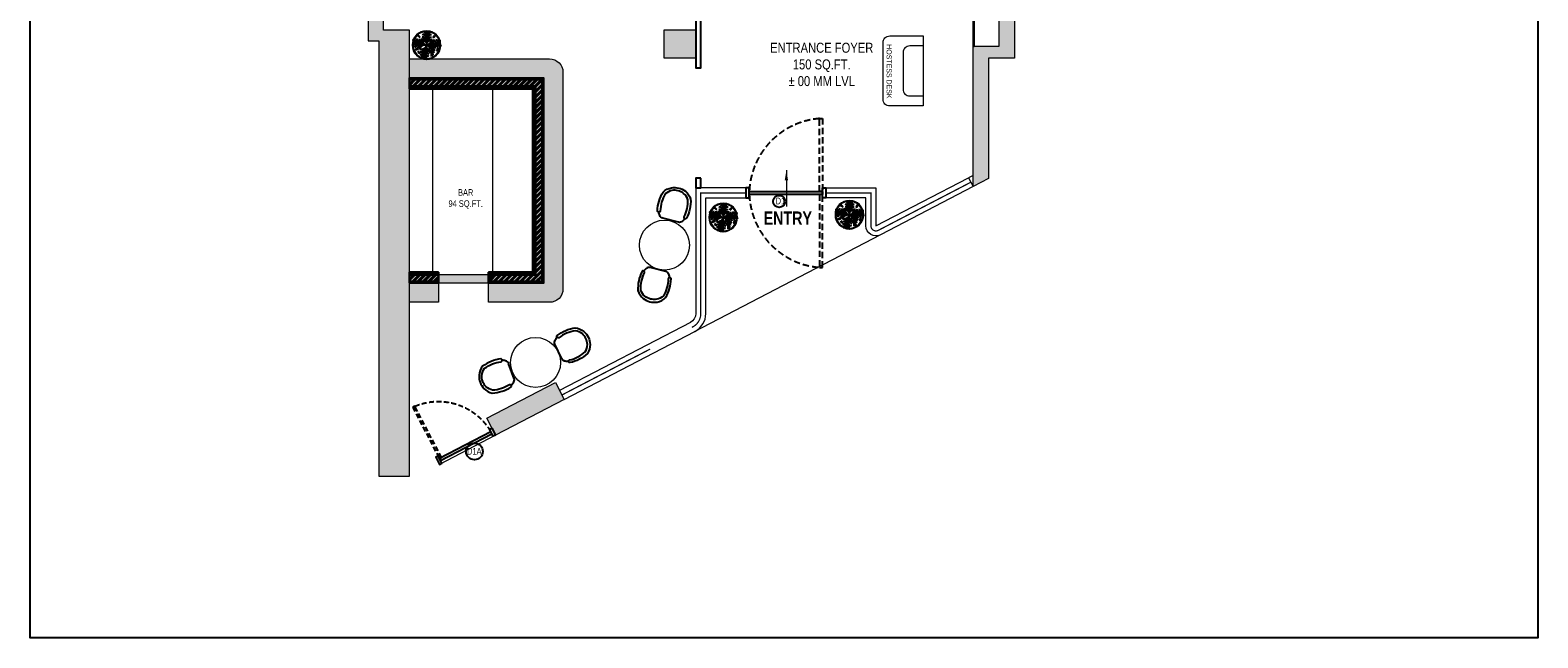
# Model space of a CAD drawing. Extents: x 3940905 to 4145695, y 925352 to 1109797.
# Tile 887 of 1056: x 4083333 to 4105919, y 1015833 to 1024945. Entities that reach past the tile are written whole.
import ezdxf

# ---------------------------------------------------------------- set-up
doc = ezdxf.new("R2010")
doc.units = 0
doc.header["$LTSCALE"] = 750
doc.header["$MEASUREMENT"] = 0
doc.linetypes.add('DASHED2', pattern=[0.375, 0.25, -0.125])
doc.layers.get('0').update_dxf_attribs({"linetype": 'CONTINUOUS', "lineweight": 0})
for name, color, linetype, lineweight in [('A_ FURN', 15, 'CONTINUOUS', 15), ('CIVIL WALLS', 7, 'CONTINUOUS', 30), ('COLUMN', 1, 'CONTINUOUS', 9), ('FACADE', 34, 'CONTINUOUS', 0), ('FURN', 15, 'CONTINUOUS', 5), ('HATCH', 7, 'CONTINUOUS', 0), ('plant', 72, 'CONTINUOUS', 25), ('PLANTERS', 92, 'CONTINUOUS', 9), ('PLANTS', 72, 'CONTINUOUS', 0), ('wall', 7, 'CONTINUOUS', 25)]:
    doc.layers.add(name, color=color, linetype=linetype, lineweight=lineweight)
for name, color, linetype in [('AR-FURNITURE', 34, 'CONTINUOUS'), ('DOOR', 44, 'CONTINUOUS'), ('GLASS', 5, 'CONTINUOUS'), ('S-Hatch_8', 7, 'CONTINUOUS'), ('TEXT', 7, 'CONTINUOUS')]:
    doc.layers.add(name, color=color, linetype=linetype)
doc.styles.add('ARA  TITLE BLOCK', font='times.ttf')
doc.styles.add('ARA-30', font='arial.ttf', dxfattribs={"width": 0.8, "height": 150})
doc.styles.add('ARA-75', font='arial.ttf', dxfattribs={"width": 0.8, "height": 150})
doc.dimstyles.new('ARA-75', dxfattribs={"dimtxt": 150, "dimasz": 56.25, "dimexe": 0, "dimexo": 75, "dimgap": 7.5, "dimtad": 0, "dimdec": 0, "dimrnd": 5, "dimdsep": 46, "dimtxsty": 'ARA-75', "dimcen": 56.25, "dimdle": 56.25, "dimclrd": 256, "dimclre": 256, "dimclrt": 256, "dimazin": 3, "dimtfac": 1, "dimtdec": 0, "dimtix": 1, "dimtmove": 1, "dimatfit": 3, "dimfxl": 1, "dimtolj": 1, "dimlwd": 0, "dimlwe": 0, "dimarcsym": 0})

# ---------------------------------------------------------------- blocks, each defined once
blk = doc.blocks.new('gbdhsr')
at = {"layer": 'A_ FURN', "lineweight": 25}
blk.add_line((7562641, -860385), (7562884, -860385), dxfattribs=at)
blk.add_lwpolyline([(7562967, -860309, 0.417442), (7562987, -860297, 0.132147), (7562976, -860004, 0.146235), (7562870, -859909, 0.210467), (7562655, -859909, 0.146235), (7562549, -860004, 0.132147), (7562538, -860297, 0.430318), (7562558, -860309), (7562566, -860307, 0.405791), (7562578, -860287, -0.129483), (7562588, -860022, -0.13964), (7562672, -859947, -0.20833), (7562853, -859947, -0.13964), (7562937, -860022, -0.129483), (7562947, -860287, 0.405606), (7562959, -860307)], format="xyb", close=True, dxfattribs=at)
at = {"layer": 'A_ FURN', "elevation": 0}
blk.add_lwpolyline([(7562641, -860385, -0.242064), (7562588, -860354, -0.020734), (7562559, -860309), (7562566, -860307, 0.405791), (7562578, -860287, -0.129483), (7562588, -860022, -0.13964), (7562672, -859947, -0.20833), (7562853, -859947, -0.13964), (7562937, -860022, -0.129483), (7562947, -860287, 0.405164), (7562959, -860307), (7562966, -860309, -0.0202), (7562936, -860354, -0.238331), (7562884, -860385)], format="xyb", close=True, dxfattribs=at)
at = {"layer": 'A_ FURN', "lineweight": 25}
for centre, radius, start, end in [((7563119, -859981), 649, 210.3761, 215.1274), ((7562385, -859968), 673, 324.9923, 329.6212), ((7562645, -860318), 67.1, 212.2664, 266.6964), ((7562880, -860318), 67.5, 273.422, 327.0432)]:
    blk.add_arc(centre, radius, start, end, dxfattribs=at)
blk = doc.blocks.new('6')
at = {"color": 64, "true_color": 0x6f9400}
for p in [(6566, 609), (6541.4, 588.3), (6590.6, 588.3), (6570.3, 559.4)]:
    blk.add_line(p, (6566, 584), dxfattribs=at)
for centre, radius, start, end in [((6561.4, 602.6), 5.77, 36.29, 99.6243), ((6556.7, 595.9), 13, 44.0763, 73.3794), ((6561.4, 599.9), 5.77, 36.29, 99.6243), ((6556.7, 593.1), 13, 44.0763, 73.3794), ((6570.7, 602.6), 5.77, 80.3757, 143.71), ((6575.3, 595.9), 13, 106.6206, 135.9237), ((6570.7, 599.9), 5.77, 80.3757, 143.71), ((6575.3, 593.1), 13, 106.6206, 135.9237), ((6546.9, 582.6), 5.77, 116.29, 179.6243), ((6552.7, 576.8), 13, 124.0763, 153.3794), ((6548.5, 591.8), 5.77, 160.3757, 223.71), ((6556, 595.2), 13, 186.6206, 215.9237), ((6549.6, 582.2), 5.77, 116.29, 179.6243), ((6555.4, 576.4), 13, 124.0763, 153.3794), ((6551.2, 591.3), 5.77, 160.3757, 223.71), ((6558.6, 594.8), 13, 186.6206, 215.9237), ((6548.9, 576.9), 2.88, 139.742, 258.7475), ((6554.2, 578.7), 7.99, 105.2489, 175.3937), ((6558.3, 573.7), 13.4, 111.3712, 155.0366), ((6552.8, 579.2), 6.25, 184.618, 228.2106), ((6556.7, 593), 7.99, 164.6063, 234.7511), ((6562.3, 596.3), 13.4, 184.9634, 228.6288), ((6558.6, 577.9), 7.99, 105.2489, 175.3937), ((6562.8, 572.9), 13.4, 111.3712, 155.0366), ((6554.9, 576), 2.88, 139.742, 258.7475), ((6555.5, 599.8), 2.88, 139.742, 258.7475), ((6577.6, 559.6), 27, 115.4772, 156.6585), ((6561.1, 592.2), 7.99, 164.6063, 234.7511), ((6559.4, 602), 6.25, 184.618, 228.2106), ((6566.8, 595.5), 13.4, 184.9634, 228.6288), ((6558.7, 580.7), 4.35, 144.9865, 244.4034), ((6562.4, 576.8), 7.79, 83.4259, 183.6346), ((6565.9, 572.9), 11.8, 101.6665, 163.1878), ((6567.5, 584.8), 12.5, 187.5759, 215.8942), ((6558.3, 586.3), 7.79, 3.4259, 103.6346), ((6555.1, 582.2), 11.8, 21.6665, 83.1878), ((6565, 592), 7.79, 156.3654, 256.5741), ((6569.7, 594.5), 11.8, 176.8122, 238.3335), ((6554.6, 589.8), 13.4, 31.3712, 75.0366), ((6558.8, 594.7), 7.99, 25.2489, 95.3937), ((6558.8, 590.2), 7.99, 25.2489, 95.3937), ((6554.6, 585.2), 13.4, 31.3712, 75.0366), ((6554.9, 583.8), 11.8, 286.8122, 348.3335), ((6558.8, 580.3), 7.79, 266.3654, 6.5741), ((6561.2, 583), 2.81, 114.2257, 255.1279), ((6563.4, 583.7), 3.9, 150.4398, 228.6694), ((6566.6, 578.4), 6.48, 161.4477, 239.3672), ((6581.9, 582.7), 21.1, 185.4007, 208.139), ((6573.7, 586.3), 7.79, 76.3654, 176.5741), ((6573.2, 594.7), 7.99, 84.6063, 154.7511), ((6577.4, 589.8), 13.4, 104.9634, 148.6288), ((6577.4, 585.2), 13.4, 104.9634, 148.6288), ((6573.2, 590.2), 7.99, 84.6063, 154.7511), ((6577, 582.2), 11.8, 96.8122, 158.3335), ((6574, 583), 7.79, 193.4259, 293.6346), ((6576.5, 587.7), 11.8, 211.6665, 273.1878), ((6562.3, 594.5), 11.8, 301.6665, 3.1878), ((6566.1, 572.9), 11.8, 16.8122, 78.3335), ((6567, 592), 7.79, 283.4259, 23.6346), ((6569.6, 576.8), 7.79, 356.3654, 96.5741), ((6565.2, 595.5), 13.4, 311.3712, 355.0366), ((6569.2, 572.9), 13.4, 24.9634, 68.6288), ((6570.9, 592.2), 7.99, 305.2489, 15.3937), ((6573.4, 577.9), 7.99, 4.6063, 74.7511), ((6582.6, 594.8), 5.77, 80.3757, 143.71), ((6587.2, 588), 13, 106.6206, 135.9237), ((6569.7, 596.3), 13.4, 311.3712, 355.0366), ((6573.7, 573.7), 13.4, 24.9634, 68.6288), ((6575.4, 593), 7.99, 305.2489, 15.3937), ((6577.9, 578.7), 7.99, 4.6063, 74.7511), ((6587.7, 588.3), 13, 234.0763, 263.3794), ((6573.4, 594.8), 13, 324.0763, 353.3794), ((6576.6, 576.4), 13, 26.6206, 55.9237), ((6580.8, 591.3), 5.77, 316.29, 19.6243), ((6582.4, 582.2), 5.77, 0.3757, 63.71), ((6576, 595.2), 13, 324.0763, 353.3794), ((6583.5, 591.8), 5.77, 316.29, 19.6243), ((6558.8, 578.2), 6.25, 184.618, 228.2106), ((6557, 572.3), 2.85, 167.0577, 302.8533), ((6557, 568.2), 2.85, 167.0577, 302.8533), ((6558.6, 573.9), 4, 185.1845, 268.654), ((6558.6, 569.9), 4, 185.1845, 268.654), ((6560.3, 575), 3.83, 138.8744, 278.9763), ((6563.6, 576.8), 6.25, 173.7536, 244.097), ((6555, 580.8), 13.4, 294.9634, 338.6288), ((6560, 576.6), 7.99, 274.6063, 344.7511), ((6555.7, 576.3), 13.4, 294.9634, 338.6288), ((6560.8, 572.1), 7.99, 274.6063, 344.7511), ((6558.4, 573.4), 13, 296.6206, 325.9237), ((6564.2, 567.5), 5.77, 270.3757, 333.71), ((6558.9, 570.7), 13, 296.6206, 325.9237), ((6564.7, 564.9), 5.77, 270.3757, 333.71), ((6577.5, 584.8), 13.4, 221.3712, 265.0366), ((6574.2, 579.1), 7.99, 215.2489, 285.3937), ((6578.3, 580.3), 13.4, 221.3712, 265.0366), ((6575, 574.6), 7.99, 215.2489, 285.3937), ((6576.8, 576.6), 13, 234.0763, 263.3794), ((6573.3, 569.2), 5.77, 226.29, 289.6243), ((6577.3, 573.9), 13, 234.0763, 263.3794), ((6573.8, 566.5), 5.77, 226.29, 289.6243), ((6581.2, 570.4), 2.88, 101.2525, 220.258), ((6585.1, 568.1), 6.25, 131.7894, 175.382), ((6584.3, 580.8), 5.77, 226.29, 289.6243)]:
    blk.add_arc(centre, radius, start, end, dxfattribs=at)
blk = doc.blocks.new('vvbg')
at = {"layer": 'PLANTERS', "color": 34}
for radius in [215, 202]:
    blk.add_circle((2, 11), radius, dxfattribs=at)
at = {"layer": 'plant', "xscale": 8.600299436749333, "yscale": 8.600299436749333, "zscale": 8.600299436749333, "rotation": 2.14003837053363}
blk.add_blockref('6', (-56240, -7117), dxfattribs=at)
blk = doc.blocks.new('COLUMN')
at = {"layer": 'COLUMN'}
h = blk.add_hatch(color=1, dxfattribs=at)
h.dxf.hatch_style = 1
h.paths.add_polyline_path([(2683499, 965771), (2684448, 965771), (2684448, 965331), (2683499, 965331)])
h.paths.add_polyline_path([(2684238, 970191), (2683499, 970191), (2683499, 969191), (2684238, 969191)])
h.paths.add_polyline_path([(2687443, 969266), (2687038, 969266), (2687038, 970031), (2687443, 970031)])
h.paths.add_polyline_path([(2687108, 972041), (2687644, 972041), (2687644, 971756), (2687108, 971756)])
h.paths.add_polyline_path([(2683499, 973491), (2684408, 973491), (2684408, 973041), (2683499, 973041)])
h.paths.add_polyline_path([(2683649, 975761), (2683978, 975761), (2683978, 975211), (2683649, 975211)])
h.paths.add_polyline_path([(2686978, 975811), (2687728, 975811), (2687728, 975476), (2686978, 975476)])
h.paths.add_polyline_path([(2689869, 975851), (2689028, 975851), (2689028, 975556), (2689869, 975556)])
h.paths.add_polyline_path([(2686978, 973346), (2687644, 973346), (2687644, 973116), (2686978, 973116)])
h.paths.add_polyline_path([(2683824, 977646), (2684029, 977646), (2684029, 977211), (2683824, 977211)])
h.paths.add_polyline_path([(2683824, 979911), (2684104, 979911), (2684104, 980241), (2683824, 980241)])
h.paths.add_polyline_path([(2687804, 979891), (2688004, 979891), (2688004, 980241), (2687804, 980241)])
h.paths.add_polyline_path([(2691584, 979836), (2692014, 979836), (2692014, 980241), (2691584, 980241)])
h.paths.add_polyline_path([(2691696, 977346), (2692014, 977346), (2692014, 976786), (2691696, 976786)])
h.paths.add_polyline_path([(2687443, 965841), (2686813, 965841), (2686813, 965401), (2687443, 965401)])
h.paths.add_polyline_path([(2687468, 963421), (2686703, 963421), (2686703, 962976), (2687468, 962976)])
h.paths.add_polyline_path([(2684168, 963191), (2683399, 963191), (2683399, 962446), (2684168, 962446)])
h.paths.add_polyline_path([(2684448, 958916), (2683399, 958916), (2683399, 959356), (2684448, 959356)])
h.paths.add_polyline_path([(2684448, 957356), (2683414, 957356), (2683414, 956916), (2684448, 956916)])
h.paths.add_polyline_path([(2687458, 957436), (2686708, 957436), (2686708, 956996), (2687458, 956996)])
h.paths.add_polyline_path([(2687453, 959516), (2686693, 959516), (2686693, 959086), (2687453, 959086)])
h.paths.add_polyline_path([(2683414, 953326), (2684313, 953326), (2684313, 953776), (2683414, 953776)])
h.paths.add_polyline_path([(2683294, 952396), (2683768, 952396), (2683768, 951976), (2683294, 951976)])
h.paths.add_polyline_path([(2682464, 977841), (2681834, 977841), (2681834, 977051), (2682464, 977051)])
at = {"color": 2}
blk.add_lwpolyline([(2683294, 952396), (2683768, 952396), (2683768, 951976), (2683294, 951976)], close=True, dxfattribs=at)
at = {"layer": 'COLUMN', "color": 1}
blk.add_lwpolyline([(2683294, 952396), (2683768, 952396), (2683768, 951976), (2683294, 951976)], close=True, dxfattribs=at)
blk = doc.blocks.new('door')
at = {"layer": 'DOOR', "color": 8, "linetype": 'DASHED2', "ltscale": 0.5}
blk.add_lwpolyline([(3969778, 1012263), (3969778, 1011167), (3969734, 1011167), (3969734, 1012263)], close=True, dxfattribs=at)
at = {"layer": 'DOOR'}
for points in [[(3968680, 1011220), (3968630, 1011220), (3968630, 1011070), (3968680, 1011070)], [(3968682, 1011167), (3969778, 1011167), (3969778, 1011123), (3968682, 1011123)], [(3969780, 1011220), (3969830, 1011220), (3969830, 1011070), (3969780, 1011070)]]:
    blk.add_lwpolyline(points, close=True, dxfattribs=at)
at = {"layer": 'DOOR', "color": 8, "linetype": 'DASHED2', "ltscale": 0.5}
blk.add_arc((3969824, 1011121), 1143, 94.5042, 177.6908, dxfattribs=at)
blk = doc.blocks.new('FFW')
at = {"layer": 'DOOR', "color": 8, "linetype": 'DASHED2', "ltscale": 0.5}
for points in [[(3982126, 1018852), (3982126, 1017756), (3982082, 1017756), (3982082, 1018852)], [(3982126, 1016616), (3982126, 1017712), (3982082, 1017712), (3982082, 1016616)]]:
    blk.add_lwpolyline(points, close=True, dxfattribs=at)
at = {"layer": 'DOOR'}
for points in [[(3981028, 1017809), (3980978, 1017809), (3980978, 1017659), (3981028, 1017659)], [(3981030, 1017756), (3982126, 1017756), (3982126, 1017712), (3981030, 1017712)], [(3982128, 1017809), (3982178, 1017809), (3982178, 1017659), (3982128, 1017659)]]:
    blk.add_lwpolyline(points, close=True, dxfattribs=at)
at = {"layer": 'DOOR', "color": 8, "linetype": 'DASHED2', "ltscale": 0.5}
for centre, start, end in [((3982172, 1017710), 94.5042, 177.6908), ((3982172, 1017758), 182.3092, 265.4958)]:
    blk.add_arc(centre, 1143, start, end, dxfattribs=at)

msp = doc.modelspace()

# ---------------------------------------------------------------- hatches: boundary and pattern name
at = {"layer": 'CIVIL WALLS', "true_color": 0x136734}
h = msp.add_hatch(dxfattribs=at)
h.set_pattern_fill('AR-CONC', color=116, scale=3)
h.set_pattern_definition([(50, (113076.044, 4338.479), (21.51780548, -1.88256405), [2.25, -24.75]), (355, (113076.044, 4338.479), (-4.16254001, 22.56576401), [1.8, -19.8]), (100.45144446, (113077.837, 4338.322), (17.3552654, 20.68319973), [1.91220576, -21.03426336]), (46.1842, (113076.044, 4344.479), (32.01723992, -4.96557842), [3.375, -37.125]), (96.6356355, (113078.712, 4344.065), (28.03985837, 29.22355802), [2.86831026, -31.5514128]), (351.184164, (113076.044, 4344.48), (28.03985835, 29.223558), [2.7, -29.70000003]), (21, (113079.044, 4342.979), (17.90721156, -12.07856672), [2.25, -24.75]), (326, (113079.044, 4342.979), (7.29945996, 21.75450135), [1.8, -19.8]), (71.45144474, (113080.536, 4341.972), (25.2066713, 9.67593458), [1.9122057, -21.03426336]), (37.5, (113076.044, 4338.4785), (0.36479566, 9.986815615), [0, -19.56, 0, -20.1, 0, -19.875]), (7.5, (113076.044, 4338.479), (7.892086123, 11.832351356), [0, -11.46, 0, -19.11, 0, -7.575]), (327.5, (113069.354, 4338.4785), (16.014673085, -0.676646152), [0, -7.5, 0, -23.4, 0, -31.05]), (317.5, (113066.354, 4338.479), (17.49558508, 3.00314947), [0, -9.75, 0, -15.54, 0, -22.05])])
h.paths.add_polyline_path([(4089014.5, 1024103.2), (4089014.5, 1024203.2), (4091002, 1024203.2), (4091002, 1021176.3), (4090237, 1021176.3), (4090237, 1021276.3), (4090902, 1021276.3), (4090902, 1024103.2)], flags=17)
h.paths.add_polyline_path([(4089014.5, 1024090.7), (4089014.5, 1024215.7), (4091014.5, 1024215.7), (4091014.5, 1021163.8), (4090224.5, 1021163.8), (4090224.5, 1021288.8), (4090889.5, 1021288.8), (4090889.5, 1024090.7)])
h = msp.add_hatch(dxfattribs=at)
h.set_pattern_fill('AR-CONC', color=116, scale=3)
h.set_pattern_definition([(50, (113076.044, 4838.479), (21.51780548, -1.88256405), [2.25, -24.75]), (355, (113076.044, 4838.479), (-4.16254001, 22.56576401), [1.8, -19.8]), (100.45144446, (113077.837, 4838.322), (17.3552654, 20.68319973), [1.91220576, -21.03426336]), (46.1842, (113076.044, 4844.479), (32.01723992, -4.96557842), [3.375, -37.125]), (96.6356355, (113078.712, 4844.065), (28.03985837, 29.22355802), [2.86831026, -31.5514128]), (351.184164, (113076.044, 4844.48), (28.03985835, 29.223558), [2.7, -29.70000003]), (21, (113079.044, 4842.979), (17.90721156, -12.07856672), [2.25, -24.75]), (326, (113079.044, 4842.979), (7.29945996, 21.75450135), [1.8, -19.8]), (71.45144474, (113080.536, 4841.972), (25.2066713, 9.67593458), [1.9122057, -21.03426336]), (37.5, (113076.044, 4838.4785), (0.36479566, 9.986815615), [0, -19.56, 0, -20.1, 0, -19.875]), (7.5, (113076.044, 4838.479), (7.892086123, 11.832351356), [0, -11.46, 0, -19.11, 0, -7.575]), (327.5, (113069.354, 4838.4785), (16.014673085, -0.676646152), [0, -7.5, 0, -23.4, 0, -31.05]), (317.5, (113066.354, 4838.479), (17.49558508, 3.00314947), [0, -9.75, 0, -15.54, 0, -22.05])])
h.paths.add_polyline_path([(4089014.5, 1021176.3), (4089449.5, 1021176.3), (4089449.5, 1021276.3), (4089014.5, 1021276.3)], flags=17)
h.paths.add_polyline_path([(4089014.5, 1021163.8), (4089449.5, 1021163.8), (4089449.5, 1021288.8), (4089014.5, 1021288.8)])
at = {"layer": 'FURN', "transparency": 33554495}
h = msp.add_hatch(color=32, dxfattribs=at)
h.dxf.hatch_style = 1
h.paths.add_polyline_path([(4089449.5, 1020863.8), (4089014.5, 1020863.8), (4089014.5, 1021313.8), (4089449.5, 1021313.8)], flags=17)
h.paths.add_polyline_path([(4089449.5, 1021153.8), (4090199.5, 1021153.8), (4090199.5, 1021276.3), (4089449.5, 1021276.3)], flags=17)
edge = h.paths.add_edge_path()
edge.add_line((4089014.5, 1024065.7), (4089014.5, 1024515.7))
edge.add_line((4089014.5, 1024515.7), (4091114.5, 1024515.7))
edge.add_arc((4091114.5, 1024315.7), 200, 360, 90, ccw=False)
edge.add_line((4091314.5, 1024315.7), (4091314.5, 1021063.8))
edge.add_arc((4091114.5, 1021063.8), 200, 270, 360, ccw=False)
edge.add_line((4091114.5, 1020863.8), (4090199.5, 1020863.8))
edge.add_line((4090199.5, 1020863.8), (4090199.5, 1021313.8))
edge.add_line((4090199.5, 1021313.8), (4090864.5, 1021313.8))
edge.add_line((4090864.5, 1021313.8), (4090864.5, 1024065.7))
edge.add_line((4090864.5, 1024065.7), (4089014.5, 1024065.7))
at = {"layer": 'HATCH'}
h = msp.add_hatch(color=8, dxfattribs=at)
h.dxf.hatch_style = 1
h.paths.add_polyline_path([(4101119.5, 1052791.6), (4088524.5, 1052791.6), (4088524.5, 1038746.6), (4088394.5, 1038746.6), (4088394.5, 1024783.6), (4088557.5, 1024783.6), (4088557.5, 1018259.6), (4089014.5, 1018259.6), (4089014.5, 1022833.6), (4089014.5, 1024946.6), (4088624.5, 1024946.6), (4088624.5, 1038516.6), (4088749.5, 1038516.6), (4088749.5, 1052561.6), (4101119.5, 1052561.6)])
h = msp.add_hatch(color=8, dxfattribs=at)
h.dxf.hatch_style = 1
h.paths.add_polyline_path([(4097459.5, 1022598.6), (4097459.5, 1024526.6), (4097459.5, 1024706.6), (4097848.5, 1024706.6), (4097848.5, 1026846.6), (4097908.5, 1026846.6), (4097908.5, 1041911.6), (4096978.5, 1041911.6), (4096978.5, 1042141.6), (4098078.5, 1042141.6), (4098078.5, 1024526.6), (4097689.5, 1024526.6), (4097689.5, 1022718.4)])
h = msp.add_hatch(color=8, dxfattribs=at)
h.dxf.hatch_style = 1
h.paths.add_polyline_path([(4091202, 1019663.5), (4091334.4, 1019409.1), (4090305.6, 1018873.3), (4090173.1, 1019127.7)])
at = {"layer": 'S-Hatch_8'}
h = msp.add_hatch(dxfattribs=at)
h.set_pattern_fill('ANSI31', color=6, scale=100)
h.set_pattern_definition([(45, (113076.044, 4338.479), (-8.838834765, 8.838834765), [])])
h.paths.add_polyline_path([(4089014.5, 1024090.7), (4089014.5, 1024215.7), (4091024.5, 1024215.7), (4091024.5, 1021163.8), (4090224.5, 1021163.8), (4090224.5, 1021288.8), (4090889.5, 1021288.8), (4090889.5, 1024090.7)])
h.paths.add_polyline_path([(4089014.5, 1024065.7), (4089014.5, 1024225.7), (4091014.5, 1024225.7), (4091014.5, 1021153.8), (4090199.5, 1021153.8), (4090199.5, 1021313.8), (4090864.5, 1021313.8), (4090864.5, 1024065.7)])
at = {"layer": 'S-Hatch_8', "true_color": 0xed1f24}
h = msp.add_hatch(dxfattribs=at)
h.set_pattern_fill('ANSI32', color=240, scale=150)
h.set_pattern_definition([(45, (113076.044, 4338.48), (-39.77475644, 39.77475644), []), (45, (113102.56, 4338.48), (-39.77475644, 39.77475644), [])])
h.paths.add_polyline_path([(4089014.5, 1024103.2), (4089014.5, 1024203.2), (4091002, 1024203.2), (4091002, 1021176.3), (4090237, 1021176.3), (4090237, 1021276.3), (4090902, 1021276.3), (4090902, 1024103.2)])
at = {"layer": 'S-Hatch_8'}
h = msp.add_hatch(dxfattribs=at)
h.set_pattern_fill('ANSI31', color=6, scale=100)
h.set_pattern_definition([(45, (113076.044, 4769.379), (-8.838834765, 8.838834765), [])])
h.paths.add_polyline_path([(4089014.5, 1021163.8), (4089449.5, 1021163.8), (4089449.5, 1021288.8), (4089014.5, 1021288.8)], flags=17)
h.paths.add_polyline_path([(4089014.5, 1021153.8), (4089449.5, 1021153.8), (4089449.5, 1021313.8), (4089014.5, 1021313.8)])
at = {"layer": 'S-Hatch_8', "true_color": 0xed1f24}
h = msp.add_hatch(dxfattribs=at)
h.set_pattern_fill('ANSI32', color=240, scale=150)
h.set_pattern_definition([(45, (113076.044, 4838.48), (-39.77475644, 39.77475644), []), (45, (113102.56, 4838.48), (-39.77475644, 39.77475644), [])])
h.paths.add_polyline_path([(4089014.5, 1021176.3), (4089449.5, 1021176.3), (4089449.5, 1021276.3), (4089014.5, 1021276.3)])

# ---------------------------------------------------------------- linework, layer by layer
for points in [[(4097459.5, 1022767.8), (4097390.3, 1022731.7), (4097459.5, 1022598.6)], [(4091202, 1019663.5), (4091334.4, 1019409.1), (4090305.6, 1018873.3), (4090173.1, 1019127.7)]]:
    msp.add_lwpolyline(points, close=True)
at = {"layer": 'AR-FURNITURE'}
msp.add_lwpolyline([(4083332.9, 1054804.7), (4105919.4, 1054804.7), (4105919.4, 1015833), (4083332.9, 1015833)], close=True, dxfattribs=at)
at = {"layer": 'CIVIL WALLS', "color": 6}
for points in [[(4089014.5, 1024065.7), (4089014.5, 1024225.7), (4091024.5, 1024225.7), (4091024.5, 1021153.8), (4090199.5, 1021153.8), (4090199.5, 1021313.8), (4090864.5, 1021313.8), (4090864.5, 1024065.7)], [(4089014.5, 1021153.8), (4089449.5, 1021153.8), (4089449.5, 1021313.8), (4089014.5, 1021313.8)]]:
    msp.add_lwpolyline(points, close=True, dxfattribs=at)
at = {"layer": 'CIVIL WALLS', "color": 116, "true_color": 0x136734}
for points in [[(4089014.5, 1024090.7), (4089014.5, 1024215.7), (4091014.5, 1024215.7), (4091014.5, 1021163.8), (4090224.5, 1021163.8), (4090224.5, 1021288.8), (4090889.5, 1021288.8), (4090889.5, 1024090.7)], [(4089014.5, 1021163.8), (4089449.5, 1021163.8), (4089449.5, 1021288.8), (4089014.5, 1021288.8)]]:
    msp.add_lwpolyline(points, close=True, dxfattribs=at)
at = {"layer": 'CIVIL WALLS', "ltscale": 0.5}
for points in [[(4089014.5, 1024103.2), (4089014.5, 1024203.2), (4091002, 1024203.2), (4091002, 1021176.3), (4090237, 1021176.3), (4090237, 1021276.3), (4090902, 1021276.3), (4090902, 1024103.2), (4089014.5, 1024103.2)], [(4089014.5, 1021176.3), (4089449.5, 1021176.3), (4089449.5, 1021276.3), (4089014.5, 1021276.3)]]:
    msp.add_lwpolyline(points, close=True, dxfattribs=at)
at = {"layer": 'DOOR'}
for centre, radius in [((4094553.3, 1022376.1, 0), 89.3), ((4089988.6, 1018628.5, 0), 125.2)]:
    msp.add_circle(centre, radius, dxfattribs=at)
at = {"layer": 'FACADE', "color": 8, "lineweight": 0, "ltscale": 2}
for p, q in [((4096073, 1021876.6), (4093280.8, 1020422.6)), ((4090305.6, 1018873.3), (4089463, 1018434.6))]:
    msp.add_line(p, q, dxfattribs=at)
at = {"layer": 'FACADE', "color": 18, "true_color": 0x000000}
for points in [[(4097459.5, 1022598.6), (4096073, 1021876.6, -0.5629393), (4095853.7, 1022009.7), (4095853.7, 1022429), (4095254, 1022429), (4095254, 1022579), (4096003.7, 1022579), (4096003.7, 1022009.7), (4097390.3, 1022731.7)], [(4091334.4, 1019409.1), (4093292.8, 1020428.9, 0.2796403), (4093454.3, 1020695), (4093454.3, 1022429), (4094054, 1022429), (4094054, 1022579), (4093304.3, 1022579), (4093304.3, 1020695, -0.2796403), (4093223.5, 1020561.9), (4091265.2, 1019542.1)]]:
    msp.add_lwpolyline(points, format="xyb", close=True, dxfattribs=at)
at = {"layer": 'FURN', "lineweight": 0}
msp.add_line((4089429.5, 1021313.8), (4089014.5, 1021313.8), dxfattribs=at)
at = {"layer": 'FURN', "lineweight": 25}
for points in [[(4093379.3, 1025799.9), (4094606.9, 1025799.9), (4094606.9, 1025876.6), (4093303.5, 1025876.6), (4093303.5, 1024377.8), (4093379.3, 1024377.8)], [(4097459.5, 1024706.6), (4097477.5, 1024706.6), (4097477.5, 1025799.9), (4097459.5, 1025799.9)], [(4093379.3, 1022727.8), (4093303.5, 1022727.8), (4093303.5, 1022579), (4093379.3, 1022579)]]:
    msp.add_lwpolyline(points, close=True, dxfattribs=at)
at = {"layer": 'FURN'}
for points in [[(4096709.5, 1023807.7), (4096209.5, 1023807.7, -0.4142136), (4096109.5, 1023907.7), (4096109.5, 1024757.7, -0.4142136), (4096209.5, 1024857.7), (4096709.5, 1024857.7), (4096709.5, 1023807.7)], [(4096709.5, 1024707.7), (4096509.5, 1024707.7, 0.4142136), (4096409.5, 1024607.7), (4096409.5, 1024057.7, 0.4142139), (4096509.5, 1023957.7), (4096709.5, 1023957.7)]]:
    msp.add_lwpolyline(points, format="xyb", dxfattribs=at)
at = {"layer": 'FURN', "lineweight": 0}
msp.add_lwpolyline([(4089014.5, 1024065.7), (4089014.5, 1024515.7), (4091114.5, 1024515.7, -0.4142136), (4091314.5, 1024315.7), (4091314.5, 1021063.8, -0.4142136), (4091114.5, 1020863.8), (4090199.5, 1020863.8), (4090199.5, 1021313.8), (4090864.5, 1021313.8), (4090864.5, 1024065.7), (4089014.5, 1024065.7)], format="xyb", dxfattribs=at)
for points in [[(4089364.5, 1021313.8), (4089364.5, 1024065.7)], [(4090264.5, 1021313.8), (4090264.5, 1024065.7)]]:
    msp.add_lwpolyline(points, dxfattribs=at)
for points in [[(4089449.5, 1020863.8), (4089014.5, 1020863.8), (4089014.5, 1021313.8), (4089449.5, 1021313.8)], [(4089449.5, 1021153.8), (4090199.5, 1021153.8), (4090199.5, 1021276.3), (4089449.5, 1021276.3)]]:
    msp.add_lwpolyline(points, close=True, dxfattribs=at)
for centre in [(4092834.8, 1021721.8, -0.1), (4090903.9, 1019962.9, -0.1)]:
    msp.add_circle(centre, 375, dxfattribs=at)
at = {"layer": 'GLASS', "const_width": 19}
for points in [[(4093246.3, 1020488.7), (4093258.2, 1020494.9, 0.2796403), (4093379.3, 1020694.5), (4093379.3, 1022503.5), (4094054, 1022503.5)], [(4097424.9, 1022664.7), (4096038.4, 1021942.7, -0.5629393), (4095928.7, 1022009.2), (4095928.7, 1022503.5), (4095254, 1022503.5)]]:
    msp.add_lwpolyline(points, format="xyb", dxfattribs=at)
msp.add_lwpolyline([(4091299.8, 1019475.1), (4092621.6, 1020163.4)], dxfattribs=at)
at = {"layer": 'wall', "lineweight": 0, "ltscale": 2}
for points in [[(4101119.5, 1052791.6), (4088524.5, 1052791.6), (4088524.5, 1038746.6), (4088394.5, 1038746.6), (4088394.5, 1024783.6), (4088557.5, 1024783.6), (4088557.5, 1018259.6), (4089014.5, 1018259.6), (4089014.5, 1024946.6), (4088624.5, 1024946.6), (4088624.5, 1038516.6), (4088749.5, 1038516.6), (4088749.5, 1052561.6), (4101119.5, 1052561.6)], [(4091202, 1019663.5), (4091334.4, 1019409.1), (4090305.6, 1018873.3), (4090173.1, 1019127.7)]]:
    msp.add_lwpolyline(points, close=True, dxfattribs=at)
msp.add_lwpolyline([(4097459.5, 1022598.6), (4097459.5, 1024706.6), (4097848.5, 1024706.6), (4097848.5, 1026846.6), (4097908.5, 1026846.6), (4097908.5, 1041911.6), (4096978.5, 1041911.6), (4096978.5, 1042141.6), (4098078.5, 1042141.6), (4098078.5, 1024526.6), (4097689.5, 1024526.6), (4097689.5, 1022718.4), (4097459.5, 1022598.6)], dxfattribs=at)

# ---------------------------------------------------------------- block references
at = {"layer": 'COLUMN'}
msp.add_blockref('COLUMN', (1409535.6, 72551.1), dxfattribs=at)
at = {"layer": 'DOOR'}
msp.add_blockref('FFW', (113075.8, 4769.4), dxfattribs=at)
at = {"layer": 'DOOR', "xscale": -0.7916666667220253, "yscale": 0.7916666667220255, "zscale": 0.7916666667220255, "rotation": 27.50747344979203}
msp.add_blockref('door', (7246645.8, 1760031.4), dxfattribs=at)
at = {"layer": 'FURN', "lineweight": 0, "xscale": -1}
for p, rotation in [((11635372.4, -1214.7), 345.783261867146), ((8114242.3, -5441387.4), 295.4163685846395)]:
    msp.add_blockref('gbdhsr', p, dxfattribs=dict(at, rotation=rotation))
at = {"layer": 'FURN', "lineweight": 0}
for p, rotation in [((11212578.8, -1670021.6), 165.7832618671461), ((5845295.6, -6386682.5), 109.8191710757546)]:
    msp.add_blockref('gbdhsr', p, dxfattribs=dict(at, rotation=rotation))
at = {"layer": 'PLANTS', "xscale": -1}
for p in [(4089272.8, 1024709.7), (4093717.2, 1022125.8), (4095607.4, 1022165.7)]:
    msp.add_blockref('vvbg', p, dxfattribs=at)

# ---------------------------------------------------------------- texts
at = {"color": 18, "true_color": 0x000000, "insert": (4094098.3, 1024756.1), "char_height": 150, "width": 2186.013, "attachment_point": 1, "style": 'ARA-30'}
msp.add_mtext('\\pxqc;ENTRANCE FOYER\\P150 SQ.FT. \\P%%P 00 MM LVL', dxfattribs=at)
at = {"insert": (4093614.9, 1022225.9), "char_height": 200, "width": 2136.013, "attachment_point": 1, "style": 'ARA-30'}
msp.add_mtext('\\pxqc;{\\fStylus BT|b1|i0|c0|p34;ENTRY }', dxfattribs=at)
at = {"layer": 'DOOR', "char_height": 100, "attachment_point": 1, "style": 'ARA-30'}
for s, insert in [('D1', (4094501.2, 1022433.5, 0)), ('D1A', (4089878, 1018680.8, 0))]:
    msp.add_mtext_dynamic_manual_height_columns(s, width=198, gutter_width=750, heights=[0], dxfattribs=dict(at, insert=insert))
at = {"layer": 'TEXT', "insert": (4096162.4, 1023919), "char_height": 75, "width": 1211.556, "attachment_point": 9, "rotation": 270.00001, "style": 'ARA-30'}
msp.add_mtext('HOSTESS DESK', dxfattribs=at)
at = {"layer": 'TEXT', "insert": (4089381, 1022560.8, 0.1), "char_height": 100, "width": 952.75, "attachment_point": 1, "style": 'ARA-30'}
msp.add_mtext('\\pxqc;BAR  \\P94 SQ.FT. ', dxfattribs=at)

# ---------------------------------------------------------------- leaders
msp.add_leader([(4094662.1, 1022843.6), (4094662.1, 1022300)], dimstyle='ARA-75', override={"dimasz": 150, "dimtxsty": 'ARA  TITLE BLOCK', "dimfxl": 80000, "dimfxlon": 1})

doc.saveas('drawing.dxf')
